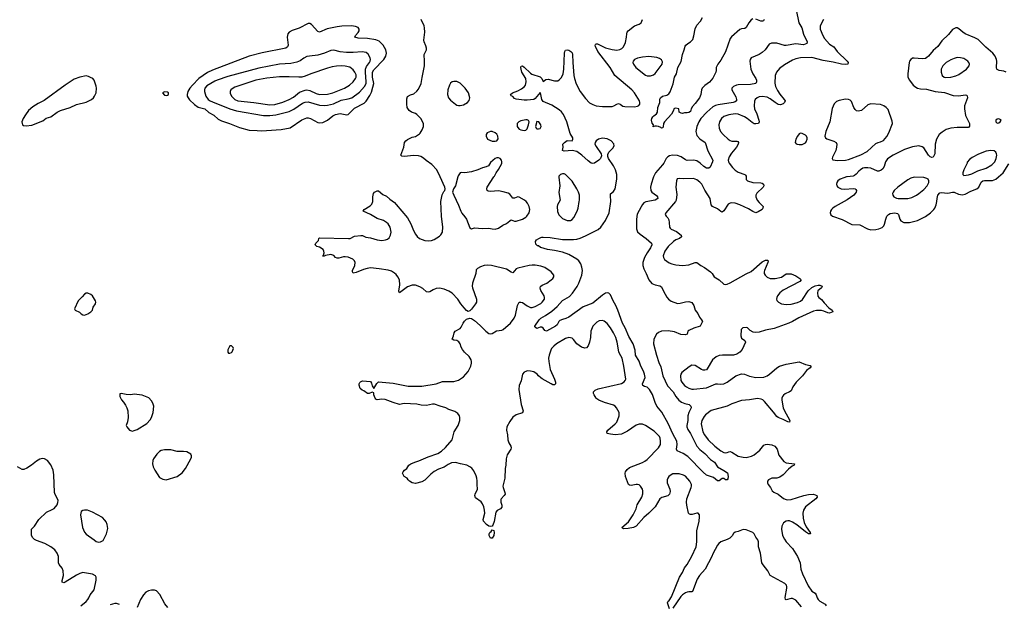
# Model space of a CAD drawing. Header units: inches. Extents: x 1449094 to 1618372, y 389908 to 534307.
# Tile 360 of 494: x 1543479 to 1555798, y 494650 to 501968. Entities that reach past the tile are written whole.
import ezdxf

# ---------------------------------------------------------------- set-up
doc = ezdxf.new("R2010")
doc.units = ezdxf.units.IN
doc.header["$MEASUREMENT"] = 0
for name, color, linetype in [('B5449', 7, 'Continuous'), ('B5459', 7, 'Continuous'), ('B5540', 7, 'Continuous'), ('B5550', 7, 'Continuous')]:
    doc.layers.add(name, color=color, linetype=linetype)

msp = doc.modelspace()

# ---------------------------------------------------------------- linework, layer by layer
at = {"layer": 'B5449', "color": 5}
for points, elevation in [([(1550000, 498881), (1549930, 498894), (1549890, 498896), (1549852, 498890), (1549710, 498859), (1549690, 498847), (1549650, 498801), (1549630, 498808), (1549570, 498844), (1549382, 498890), (1549330, 498894), (1549292, 498890), (1549244, 498876), (1549205, 498855), (1549190, 498837), (1549187, 498790), (1549144, 498670), (1549142, 498630), (1549146, 498610), (1549193, 498470), (1549194, 498430), (1549184, 498410), (1549130, 498344), (1549110, 498323), (1549090, 498316), (1549070, 498327), (1549040, 498360), (1549000, 498410), (1548960, 498470), (1548890, 498544), (1548850, 498569), (1548790, 498594), (1548730, 498605), (1548690, 498602), (1548652, 498588), (1548610, 498561), (1548590, 498556), (1548570, 498561), (1548522, 498602), (1548484, 498624), (1548430, 498643), (1548390, 498644), (1548330, 498624), (1548230, 498549), (1548222, 498570), (1548237, 498650), (1548229, 498710), (1548210, 498750), (1548190, 498777), (1548170, 498796), (1548130, 498820), (1548091, 498831), (1547978, 498850), (1547870, 498861), (1547826, 498854), (1547780, 498840), (1547690, 498802), (1547650, 498795), (1547643, 498810), (1547645, 498830), (1547671, 498889), (1547675, 498930), (1547670, 498950), (1547648, 498968), (1547590, 498993), (1547550, 499000), (1547530, 498999), (1547470, 498982), (1547450, 498983), (1547432, 498992), (1547410, 499016), (1547370, 499029), (1547304, 499016), (1547289, 499009), (1547269, 499009), (1547279, 499021), (1547287, 499050), (1547285, 499070), (1547275, 499090), (1547230, 499121), (1547198, 499130), (1547178, 499150), (1547186, 499170), (1547216, 499204), (1547222, 499230), (1547230, 499238), (1547593, 499227), (1547615, 499230), (1547670, 499258), (1547748, 499268), (1547770, 499265), (1547810, 499246), (1547870, 499238), (1547953, 499213), (1548010, 499204), (1548058, 499210), (1548080, 499220), (1548101, 499239), (1548119, 499270), (1548126, 499310), (1548115, 499370), (1548091, 499411), (1548070, 499429), (1548030, 499452), (1547950, 499479), (1547870, 499528), (1547775, 499570), (1547789, 499590), (1547864, 499636), (1547883, 499657), (1547898, 499690), (1547897, 499750), (1547906, 499794), (1547918, 499810), (1547950, 499826), (1547970, 499826), (1548021, 499781), (1548070, 499758), (1548110, 499722), (1548170, 499678), (1548190, 499656), (1548330, 499487), (1548373, 499413), (1548407, 499330), (1548430, 499285), (1548452, 499252), (1548480, 499230), (1548550, 499203), (1548590, 499199), (1548630, 499204), (1548663, 499217), (1548730, 499256), (1548750, 499274), (1548770, 499310), (1548775, 499370), (1548755, 499510), (1548747, 499693), (1548763, 499777), (1548785, 499816), (1548799, 499830), (1548804, 499850), (1548799, 499870), (1548740, 500000)], 580), ([(1548962, 500000), (1548931, 499890), (1548905, 499850), (1548896, 499810), (1548911, 499770), (1548970, 499646), (1548998, 499570), (1549010, 499547), (1549050, 499501), (1549068, 499470), (1549110, 499361), (1549130, 499351), (1549170, 499361), (1549270, 499354), (1549350, 499360), (1549392, 499350), (1549430, 499347), (1549470, 499359), (1549523, 499397), (1549570, 499418), (1549610, 499451), (1549630, 499461), (1549670, 499446), (1549690, 499446), (1549770, 499471), (1549810, 499494), (1549826, 499510), (1549853, 499550), (1549861, 499590), (1549853, 499630), (1549833, 499670), (1549816, 499690), (1549793, 499710), (1549730, 499744), (1549710, 499750), (1549670, 499732), (1549650, 499732), (1549610, 499785), (1549590, 499796), (1549530, 499814), (1549470, 499824), (1549370, 499817), (1549341, 499821), (1549326, 499830), (1549323, 499850), (1549329, 499870), (1549413, 500000)], 580), ([(1550000, 499116), (1549997, 499117), (1549970, 499135), (1549958, 499138), (1549936, 499156), (1549934, 499190), (1549945, 499210), (1549974, 499230), (1550000, 499240)], 560), ([(1550000, 498579), (1549994, 498590), (1549990, 498610), (1549994, 498626), (1550000, 498631)], 580), ([(1550000, 497486), (1549971, 497510), (1549952, 497532), (1549910, 497561), (1549870, 497570), (1549830, 497571), (1549810, 497566), (1549790, 497554), (1549772, 497530), (1549752, 497448), (1549729, 497390), (1549723, 497337), (1549753, 497150), (1549780, 497070), (1549770, 497047), (1549690, 497022), (1549650, 496993), (1549610, 496939), (1549575, 496870), (1549571, 496830), (1549583, 496770), (1549585, 496710), (1549601, 496670), (1549626, 496630), (1549628, 496610), (1549622, 496590), (1549579, 496521), (1549564, 496470), (1549562, 496390), (1549555, 496350), (1549547, 496230), (1549525, 496130), (1549526, 496110), (1549551, 496051), (1549552, 496030), (1549541, 496010), (1549503, 495970), (1549500, 495960), (1549500, 495930), (1549511, 495890), (1549510, 495865), (1549495, 495845), (1549455, 495825), (1549436, 495804), (1549415, 495685), (1549399, 495641), (1549390, 495629), (1549370, 495623), (1549350, 495629), (1549319, 495650), (1549281, 495690), (1549276, 495710), (1549300, 495790), (1549296, 495830), (1549285, 495870), (1549270, 495909), (1549254, 495934), (1549184, 495984), (1549173, 496010), (1549176, 496030), (1549205, 496090), (1549201, 496150), (1549204, 496196), (1549200, 496230), (1549190, 496259), (1549159, 496319), (1549134, 496354), (1549112, 496372), (1549072, 496390), (1548996, 496410), (1548930, 496423), (1548881, 496419), (1548839, 496401), (1548790, 496367), (1548718, 496342), (1548666, 496314), (1548622, 496278), (1548550, 496204), (1548510, 496185), (1548430, 496163), (1548388, 496170), (1548358, 496190), (1548338, 496210), (1548328, 496228), (1548288, 496250), (1548269, 496290), (1548279, 496310), (1548295, 496330), (1548324, 496350), (1548349, 496390), (1548374, 496410), (1548422, 496430), (1548475, 496445), (1548590, 496494), (1548710, 496538), (1548755, 496565), (1548808, 496612), (1548890, 496710), (1548917, 496810), (1548963, 496890), (1548987, 496950), (1548987, 496987), (1548981, 497010), (1548960, 497040), (1548924, 497064), (1548850, 497090), (1548810, 497111), (1548741, 497130), (1548670, 497156), (1548644, 497156), (1548570, 497140), (1548503, 497143), (1548450, 497156), (1548290, 497165), (1548230, 497152), (1548150, 497175), (1548050, 497215), (1548010, 497218), (1547950, 497210), (1547937, 497217), (1547926, 497230), (1547912, 497270), (1547910, 497295), (1547890, 497305), (1547853, 497287), (1547830, 497290), (1547784, 497324), (1547764, 497330), (1547741, 497350), (1547727, 497393), (1547726, 497410), (1547735, 497425), (1547745, 497435), (1547770, 497446), (1547870, 497439), (1547880, 497420), (1547890, 497385), (1547910, 497351), (1547948, 497412), (1547970, 497434), (1548150, 497418), (1548340, 497380), (1548510, 497379), (1548690, 497410), (1548770, 497440), (1548910, 497439), (1548970, 497455), (1549030, 497496), (1549090, 497566), (1549122, 497630), (1549132, 497670), (1549131, 497690), (1549126, 497710), (1549104, 497750), (1549046, 497806), (1549020, 497840), (1549004, 497870), (1548992, 497912), (1548975, 497935), (1548950, 497952), (1548910, 497957), (1548889, 497969), (1548907, 498010), (1548917, 498050), (1548929, 498070), (1548990, 498101), (1549003, 498117), (1549026, 498170), (1549045, 498195), (1549070, 498218), (1549110, 498233), (1549130, 498229), (1549170, 498204), (1549240, 498140), (1549310, 498067), (1549350, 498040), (1549370, 498037), (1549390, 498041), (1549445, 498075), (1549510, 498082), (1549530, 498090), (1549619, 498170), (1549666, 498230), (1549682, 498270), (1549708, 498392), (1549730, 498431), (1549750, 498432), (1549770, 498426), (1549830, 498384), (1549870, 498367), (1549890, 498367), (1549930, 498379), (1549990, 498409), (1550000, 498417)], 580), ([(1550000, 498118), (1549990, 498118), (1549950, 498104), (1549933, 498113), (1549924, 498124), (1549923, 498130), (1549979, 498210), (1550000, 498230)], 560), ([(1544244, 494630), (1544310, 494684), (1544333, 494710), (1544345, 494730), (1544359, 494770), (1544410, 494832), (1544434, 494954), (1544435, 494990), (1544428, 495008), (1544390, 495028), (1544290, 495042), (1544270, 495049), (1544230, 495035), (1544190, 495015), (1544050, 494925), (1544030, 494919), (1544010, 494928), (1544009, 494950), (1544026, 495010), (1544023, 495070), (1544010, 495102), (1543974, 495150), (1543965, 495170), (1543963, 495250), (1543949, 495290), (1543919, 495330), (1543869, 495370), (1543793, 495413), (1543690, 495450), (1543663, 495463), (1543642, 495482), (1543629, 495510), (1543625, 495570), (1543629, 495590), (1543665, 495630), (1543719, 495710), (1543815, 495805), (1543885, 495835), (1543910, 495850), (1543946, 495894), (1543956, 495924), (1543959, 495950), (1543954, 495970), (1543923, 496023), (1543915, 496050), (1543908, 496272), (1543899, 496330), (1543870, 496394), (1543827, 496450), (1543790, 496472), (1543766, 496474), (1543733, 496467), (1543690, 496441), (1543628, 496392), (1543567, 496353), (1543530, 496337), (1543510, 496338), (1543450, 496370)], 620), ([(1545334, 494610), (1545296, 494656), (1545233, 494773), (1545190, 494817), (1545167, 494827), (1545130, 494828), (1545090, 494820), (1545058, 494802), (1545028, 494770), (1544991, 494710), (1544950, 494609)], 620), ([(1544729, 494649), (1544690, 494661), (1544670, 494661), (1544610, 494645)], 620)]:
    msp.add_lwpolyline(points, dxfattribs=dict(at, elevation=elevation))
for points, elevation in [([(1544330, 498546), (1544310, 498546), (1544290, 498533), (1544262, 498498), (1544210, 498449), (1544165, 498350), (1544172, 498330), (1544228, 498308), (1544250, 498286), (1544270, 498275), (1544290, 498271), (1544330, 498286), (1544370, 498311), (1544389, 498330), (1544399, 498370), (1544426, 498410), (1544432, 498430), (1544426, 498450), (1544390, 498509), (1544370, 498529)], 620), ([(1546130, 497886), (1546110, 497886), (1546085, 497835), (1546085, 497805), (1546093, 497793), (1546110, 497792), (1546130, 497802), (1546138, 497810), (1546155, 497850), (1546150, 497866)], 620), ([(1544750, 497288), (1544734, 497286), (1544731, 497250), (1544751, 497210), (1544780, 497180), (1544804, 497144), (1544820, 497110), (1544831, 497070), (1544836, 496990), (1544827, 496933), (1544811, 496890), (1544818, 496870), (1544851, 496831), (1544890, 496818), (1544910, 496825), (1544950, 496836), (1545070, 496911), (1545110, 496959), (1545130, 496990), (1545150, 497050), (1545158, 497130), (1545147, 497167), (1545130, 497197), (1545093, 497233), (1545010, 497269), (1544910, 497279), (1544870, 497273), (1544810, 497274)], 620), ([(1545350, 496585), (1545290, 496583), (1545250, 496574), (1545230, 496564), (1545194, 496530), (1545154, 496470), (1545147, 496450), (1545141, 496410), (1545151, 496370), (1545171, 496330), (1545230, 496236), (1545270, 496216), (1545310, 496206), (1545450, 496251), (1545510, 496297), (1545552, 496350), (1545621, 496470), (1545629, 496490), (1545629, 496510), (1545619, 496530), (1545570, 496558), (1545530, 496563), (1545450, 496562), (1545370, 496584)], 620), ([(1544290, 495830), (1544270, 495824), (1544248, 495810), (1544240, 495770), (1544266, 495610), (1544290, 495551), (1544310, 495528), (1544410, 495455), (1544437, 495437), (1544470, 495426), (1544490, 495431), (1544522, 495450), (1544566, 495530), (1544583, 495597), (1544575, 495650), (1544561, 495681), (1544545, 495705), (1544515, 495735), (1544390, 495805), (1544327, 495827)], 620), ([(1549370, 495478), (1549355, 495510), (1549355, 495530), (1549362, 495550), (1549377, 495563), (1549390, 495582), (1549410, 495574), (1549416, 495550), (1549411, 495510), (1549390, 495478)], 580)]:
    msp.add_lwpolyline(points, close=True, dxfattribs=dict(at, elevation=elevation))
at = {"layer": 'B5459', "color": 5}
for points, elevation in [([(1551411, 500000), (1551378, 499910), (1551370, 499870), (1551377, 499830), (1551390, 499810), (1551445, 499765), (1551457, 499750), (1551462, 499730), (1551431, 499709), (1551314, 499686), (1551290, 499675), (1551270, 499654), (1551253, 499627), (1551206, 499534), (1551198, 499470), (1551195, 499375), (1551197, 499350), (1551210, 499314), (1551241, 499281), (1551318, 499230), (1551382, 499170), (1551388, 499150), (1551373, 499110), (1551329, 499051), (1551295, 498990), (1551276, 498930), (1551277, 498890), (1551286, 498850), (1551318, 498790), (1551350, 498710), (1551390, 498667), (1551430, 498648), (1551490, 498636), (1551510, 498623), (1551532, 498570), (1551577, 498496), (1551598, 498470), (1551630, 498446), (1551710, 498416), (1551741, 498419), (1551810, 498438), (1551850, 498441), (1551887, 498427), (1551915, 498390), (1551931, 498330), (1551962, 498290), (1551984, 498244), (1552011, 498210), (1552021, 498190), (1551991, 498130), (1551914, 498106), (1551850, 498079), (1551838, 498070), (1551830, 498030), (1551810, 498021), (1551753, 498027), (1551670, 498060), (1551592, 498072), (1551510, 498068), (1551470, 498052), (1551447, 498030), (1551414, 497970), (1551411, 497910), (1551447, 497770), (1551477, 497677), (1551501, 497621), (1551524, 497510), (1551585, 497386), (1551654, 497310), (1551690, 497250), (1551726, 497206), (1551759, 497179), (1551802, 497162), (1551856, 497150), (1551878, 497130), (1551880, 497110), (1551850, 497050), (1551839, 497010), (1551837, 496950), (1551826, 496890), (1551828, 496870), (1551839, 496839), (1551870, 496790), (1551950, 496628), (1551987, 496587), (1552050, 496539), (1552122, 496462), (1552171, 496430), (1552211, 496370), (1552290, 496326), (1552334, 496294), (1552342, 496250), (1552338, 496222), (1552330, 496209), (1552310, 496209), (1552290, 496223), (1552270, 496225), (1552230, 496194), (1552210, 496197), (1552159, 496239), (1552070, 496268), (1552030, 496302), (1551839, 496499), (1551779, 496539), (1551704, 496570), (1551698, 496590), (1551706, 496650), (1551701, 496690), (1551650, 496784), (1551594, 496914), (1551513, 497053), (1551450, 497132), (1551430, 497176), (1551396, 497276), (1551359, 497339), (1551330, 497366), (1551296, 497376), (1551275, 497390), (1551273, 497410), (1551303, 497490), (1551297, 497530), (1551283, 497570), (1551252, 497630), (1551230, 497695), (1551184, 497770), (1551180, 497830), (1551153, 497910), (1551101, 498001), (1551053, 498110), (1551020, 498170), (1550963, 498330), (1550937, 498390), (1550903, 498450), (1550870, 498523), (1550850, 498546), (1550830, 498550), (1550810, 498543), (1550770, 498518), (1550650, 498419), (1550530, 498372), (1550350, 498245), (1550314, 498226), (1550270, 498216), (1550239, 498201), (1550225, 498190), (1550202, 498150), (1550183, 498130), (1550071, 498070), (1550050, 498078), (1550030, 498108), (1550010, 498118), (1550000, 498118)], 560), ([(1550000, 499240), (1550010, 499244), (1550030, 499246), (1550117, 499243), (1550270, 499217), (1550410, 499216), (1550450, 499221), (1550490, 499234), (1550557, 499263), (1550718, 499342), (1550752, 499370), (1550810, 499453), (1550855, 499550), (1550877, 499690), (1550871, 499769), (1550873, 499787), (1550910, 499819), (1550930, 499850), (1550951, 499970), (1550952, 500000)], 560), ([(1550224, 500000), (1550223, 499997), (1550235, 499890), (1550224, 499804), (1550240, 499710), (1550206, 499650), (1550202, 499630), (1550206, 499566), (1550223, 499523), (1550270, 499481), (1550330, 499456), (1550370, 499456), (1550390, 499467), (1550412, 499490), (1550455, 499570), (1550466, 499610), (1550477, 499690), (1550485, 499710), (1550483, 499770), (1550469, 499810), (1550449, 499850), (1550390, 499945), (1550337, 500000)], 580), ([(1552568, 500000), (1552569, 499969), (1552587, 499950), (1552650, 499930), (1552750, 499926), (1552770, 499922), (1552785, 499910), (1552790, 499890), (1552781, 499870), (1552703, 499797), (1552689, 499770), (1552689, 499749), (1552707, 499707), (1552730, 499678), (1552781, 499630), (1552778, 499610), (1552767, 499593), (1552719, 499561), (1552690, 499550), (1552650, 499565), (1552598, 499598), (1552490, 499652), (1552430, 499673), (1552390, 499677), (1552367, 499673), (1552343, 499657), (1552290, 499573), (1552270, 499560), (1552250, 499565), (1552210, 499600), (1552149, 499629), (1552130, 499649), (1552117, 499730), (1552050, 499835), (1552013, 499910), (1551990, 499935), (1551950, 499964), (1551910, 499980), (1551790, 499977), (1551730, 499981), (1551706, 499974), (1551698, 499950), (1551689, 499870), (1551699, 499779), (1551693, 499707), (1551686, 499690), (1551564, 499550), (1551556, 499530), (1551567, 499510), (1551589, 499489), (1551601, 499461), (1551607, 499430), (1551609, 499370), (1551617, 499357), (1551630, 499345), (1551696, 499316), (1551756, 499270), (1551760, 499250), (1551734, 499230), (1551689, 499211), (1551658, 499190), (1551594, 499130), (1551549, 499070), (1551530, 499010), (1551532, 498990), (1551546, 498966), (1551604, 498924), (1551639, 498910), (1551690, 498898), (1551770, 498889), (1551850, 498898), (1551930, 498929), (1551950, 498927), (1552002, 498890), (1552046, 498866), (1552122, 498810), (1552144, 498790), (1552169, 498749), (1552232, 498712), (1552290, 498658), (1552310, 498653), (1552330, 498656), (1552370, 498674), (1552570, 498788), (1552630, 498817), (1552770, 498937), (1552810, 498956), (1552839, 498959), (1552845, 498950), (1552839, 498930), (1552798, 498830), (1552794, 498810), (1552795, 498790), (1552805, 498770), (1552830, 498744), (1552868, 498728), (1552930, 498726), (1553010, 498746), (1553070, 498785), (1553110, 498788), (1553130, 498785), (1553190, 498761), (1553241, 498730), (1553258, 498710), (1553241, 498690), (1553030, 498581), (1552990, 498550), (1552960, 498510), (1552950, 498490), (1552948, 498470), (1552953, 498453), (1552971, 498431), (1553010, 498413), (1553070, 498403), (1553130, 498407), (1553210, 498427), (1553250, 498446), (1553274, 498466), (1553346, 498574), (1553390, 498615), (1553430, 498637), (1553470, 498646), (1553490, 498645), (1553518, 498630), (1553511, 498610), (1553465, 498575), (1553459, 498550), (1553466, 498506), (1553477, 498490), (1553510, 498466), (1553543, 498423), (1553602, 498362), (1553643, 498330), (1553651, 498310), (1553610, 498294), (1553590, 498298), (1553540, 498320), (1553510, 498326), (1553450, 498326), (1553410, 498319), (1553226, 498234), (1553150, 498189), (1553102, 498170), (1552918, 498102), (1552810, 498082), (1552730, 498058), (1552690, 498053), (1552657, 498057), (1552618, 498078), (1552583, 498110), (1552570, 498115), (1552528, 498110), (1552507, 498090), (1552502, 498010), (1552510, 497983), (1552551, 497951), (1552559, 497930), (1552520, 497840), (1552490, 497806), (1552450, 497780), (1552411, 497770), (1552272, 497770), (1552230, 497763), (1552191, 497749), (1552146, 497710), (1552082, 497598), (1552070, 497586), (1552050, 497580), (1552030, 497581), (1552010, 497590), (1551930, 497638), (1551890, 497644), (1551857, 497623), (1551764, 497550), (1551751, 497530), (1551745, 497510), (1551753, 497450), (1551764, 497430), (1551798, 497390), (1551822, 497370), (1551850, 497354), (1551890, 497342), (1551910, 497343), (1552070, 497361), (1552190, 497409), (1552210, 497410), (1552250, 497404), (1552290, 497409), (1552332, 497430), (1552441, 497510), (1552510, 497533), (1552546, 497530), (1552610, 497506), (1552690, 497490), (1552790, 497495), (1552830, 497510), (1552862, 497530), (1552950, 497609), (1552984, 497630), (1553070, 497657), (1553230, 497685), (1553310, 497653), (1553370, 497639), (1553381, 497630), (1553367, 497610), (1553322, 497578), (1553273, 497510), (1553192, 497430), (1553152, 497370), (1553130, 497324), (1553110, 497308), (1553055, 497285), (1553034, 497266), (1553024, 497250), (1553016, 497230), (1553015, 497205), (1553030, 497110), (1553046, 497070), (1553090, 496998), (1553113, 496950), (1553112, 496928), (1553090, 496932), (1553030, 496965), (1552970, 496987), (1552950, 497000), (1552910, 497056), (1552799, 497190), (1552775, 497210), (1552758, 497218), (1552710, 497224), (1552610, 497209), (1552510, 497200), (1552390, 497159), (1552330, 497132), (1552130, 497076), (1552060, 497020), (1552041, 496999), (1552015, 496950), (1552005, 496910), (1552026, 496810), (1552048, 496770), (1552091, 496710), (1552178, 496630), (1552253, 496570), (1552290, 496549), (1552314, 496546), (1552330, 496549), (1552350, 496560), (1552370, 496563), (1552390, 496555), (1552470, 496503), (1552530, 496490), (1552570, 496489), (1552636, 496504), (1552670, 496520), (1552741, 496579), (1552790, 496641), (1552810, 496652), (1552830, 496654), (1552890, 496645), (1552927, 496630), (1552955, 496590), (1552977, 496517), (1553039, 496439), (1553070, 496422), (1553171, 496410), (1553167, 496390), (1553143, 496377), (1553098, 496342), (1553030, 496271), (1552990, 496240), (1552950, 496230), (1552890, 496229), (1552847, 496210), (1552837, 496190), (1552837, 496170), (1552845, 496150), (1552873, 496113), (1552895, 496070), (1552915, 496055), (1552970, 496030), (1553036, 495976), (1553070, 495961), (1553090, 495957), (1553130, 495960), (1553290, 496012), (1553350, 496025), (1553409, 496029), (1553451, 496010), (1553458, 495990), (1553439, 495970), (1553310, 495870), (1553287, 495830), (1553278, 495790), (1553282, 495730), (1553294, 495674), (1553321, 495621), (1553371, 495550), (1553372, 495530), (1553350, 495534), (1553310, 495558), (1553203, 495643), (1553150, 495677), (1553110, 495694), (1553090, 495696), (1553070, 495692), (1553036, 495670), (1553014, 495630), (1553010, 495590), (1553024, 495510), (1553046, 495466), (1553070, 495431), (1553146, 495350), (1553209, 495250), (1553243, 495170), (1553254, 495090), (1553272, 495030), (1553343, 494883), (1553390, 494816), (1553433, 494790), (1553446, 494770), (1553455, 494730), (1553469, 494709), (1553491, 494690), (1553556, 494650), (1553571, 494630)], 580), ([(1553825, 500000), (1553791, 499990), (1553745, 499970), (1553716, 499950), (1553702, 499930), (1553699, 499910), (1553704, 499890), (1553717, 499870), (1553730, 499862), (1553758, 499850), (1553794, 499846), (1553915, 499855), (1553930, 499851), (1553941, 499841), (1553948, 499830), (1553946, 499810), (1553934, 499790), (1553914, 499770), (1553830, 499711), (1553681, 499630), (1553654, 499610), (1553634, 499590), (1553623, 499570), (1553618, 499550), (1553627, 499527), (1553650, 499507), (1553768, 499468), (1553890, 499404), (1553990, 499398), (1554087, 499350), (1554130, 499338), (1554190, 499342), (1554230, 499349), (1554270, 499368), (1554290, 499389), (1554301, 499410), (1554315, 499470), (1554330, 499510), (1554349, 499531), (1554370, 499542), (1554430, 499551), (1554462, 499542), (1554475, 499530), (1554489, 499470), (1554502, 499450), (1554543, 499430), (1554610, 499429), (1554710, 499455), (1554814, 499506), (1554875, 499550), (1554915, 499590), (1554930, 499610), (1554947, 499650), (1554955, 499690), (1554956, 499730), (1554965, 499770), (1554990, 499799), (1555010, 499804), (1555090, 499795), (1555150, 499808), (1555170, 499807), (1555225, 499785), (1555250, 499779), (1555270, 499777), (1555310, 499782), (1555379, 499821), (1555456, 499850), (1555478, 499870), (1555507, 499933), (1555530, 499950), (1555550, 499956), (1555650, 499955), (1555690, 499970), (1555725, 500000)], 620), ([(1550000, 498230), (1550000, 498230), (1550057, 498263), (1550139, 498321), (1550202, 498378), (1550270, 498451), (1550356, 498504), (1550396, 498544), (1550452, 498628), (1550474, 498670), (1550512, 498768), (1550519, 498830), (1550514, 498870), (1550500, 498910), (1550475, 498950), (1550450, 498970), (1550350, 499027), (1550270, 499056), (1550170, 499078), (1550082, 499090), (1550000, 499116)], 560), ([(1550000, 498631), (1550015, 498645), (1550076, 498670), (1550129, 498710), (1550149, 498730), (1550161, 498750), (1550161, 498770), (1550129, 498810), (1550050, 498867), (1550010, 498880), (1550000, 498881)], 580), ([(1550000, 498417), (1550016, 498430), (1550047, 498470), (1550047, 498490), (1550040, 498510), (1550000, 498579)], 580), ([(1551610, 494594), (1551584, 494670), (1551594, 494690), (1551603, 494697), (1551635, 494745), (1551736, 494990), (1551772, 495048), (1551795, 495105), (1551830, 495150), (1551887, 495253), (1551941, 495370), (1551952, 495430), (1551953, 495570), (1551980, 495690), (1551986, 495746), (1551984, 495770), (1551969, 495789), (1551950, 495789), (1551892, 495772), (1551872, 495772), (1551858, 495778), (1551848, 495790), (1551827, 495890), (1551823, 495930), (1551828, 495972), (1551881, 496110), (1551885, 496130), (1551883, 496150), (1551864, 496190), (1551810, 496252), (1551786, 496266), (1551730, 496282), (1551650, 496282), (1551628, 496272), (1551602, 496250), (1551587, 496230), (1551579, 496210), (1551582, 496170), (1551615, 496090), (1551618, 496062), (1551610, 496029), (1551590, 496009), (1551512, 495988), (1551490, 495970), (1551430, 495870), (1551352, 495790), (1551290, 495735), (1551194, 495626), (1551157, 495610), (1551090, 495597), (1551036, 495596), (1551021, 495601), (1551012, 495610), (1551098, 495682), (1551155, 495770), (1551190, 495843), (1551203, 495897), (1551264, 495990), (1551274, 496034), (1551275, 496070), (1551270, 496090), (1551248, 496128), (1551230, 496144), (1551210, 496150), (1551190, 496150), (1551130, 496138), (1551110, 496141), (1551098, 496150), (1551057, 496250), (1551054, 496290), (1551060, 496310), (1551081, 496339), (1551110, 496364), (1551270, 496424), (1551300, 496440), (1551330, 496463), (1551473, 496610), (1551496, 496650), (1551498, 496690), (1551492, 496730), (1551482, 496750), (1551417, 496817), (1551310, 496887), (1551270, 496903), (1551230, 496905), (1551190, 496891), (1551084, 496816), (1551010, 496781), (1550930, 496771), (1550870, 496779), (1550829, 496790), (1550824, 496810), (1550838, 496830), (1550930, 496907), (1550950, 496930), (1550980, 497010), (1550980, 497050), (1550946, 497110), (1550930, 497130), (1550910, 497144), (1550797, 497177), (1550725, 497205), (1550700, 497220), (1550690, 497230), (1550666, 497270), (1550658, 497290), (1550659, 497310), (1550678, 497330), (1550715, 497345), (1551010, 497415), (1551044, 497436), (1551056, 497450), (1551061, 497470), (1551038, 497630), (1551015, 497730), (1551002, 497762), (1550982, 497790), (1550974, 497810), (1550953, 497930), (1550937, 497990), (1550910, 498047), (1550870, 498112), (1550830, 498163), (1550790, 498196), (1550770, 498203), (1550730, 498199), (1550699, 498181), (1550648, 498130), (1550623, 498070), (1550619, 497990), (1550609, 497930), (1550593, 497887), (1550570, 497860), (1550550, 497855), (1550510, 497870), (1550451, 497911), (1550410, 497964), (1550390, 497981), (1550350, 497990), (1550310, 497979), (1550195, 497910), (1550160, 497880), (1550134, 497850), (1550123, 497830), (1550104, 497770), (1550097, 497730), (1550098, 497690), (1550116, 497590), (1550170, 497469), (1550184, 497430), (1550184, 497410), (1550170, 497396), (1550150, 497398), (1550130, 497408), (1550014, 497474), (1550000, 497486)], 580), ([(1553259, 494619), (1553190, 494701), (1553150, 494721), (1553130, 494721), (1553070, 494704), (1553061, 494710), (1553057, 494737), (1553077, 494850), (1553078, 494870), (1553072, 494890), (1553052, 494912), (1552868, 495010), (1552841, 495070), (1552782, 495142), (1552764, 495170), (1552746, 495290), (1552722, 495370), (1552723, 495430), (1552715, 495455), (1552690, 495490), (1552670, 495533), (1552650, 495550), (1552570, 495582), (1552530, 495588), (1552470, 495561), (1552429, 495551), (1552410, 495536), (1552394, 495506), (1552363, 495477), (1552330, 495460), (1552250, 495430), (1552227, 495413), (1552210, 495390), (1552150, 495283), (1552140, 495250), (1552055, 495090), (1551984, 495010), (1551954, 494966), (1551897, 494810), (1551890, 494804), (1551850, 494808), (1551830, 494802), (1551810, 494795), (1551773, 494770), (1551751, 494749), (1551650, 494601)], 580)]:
    msp.add_lwpolyline(points, dxfattribs=dict(at, elevation=elevation))
at = {"layer": 'B5459', "color": 5, "elevation": 640}
msp.add_lwpolyline([(1554670, 499998), (1554630, 499984), (1554590, 499962), (1554467, 499870), (1554420, 499830), (1554406, 499810), (1554399, 499790), (1554402, 499770), (1554415, 499750), (1554450, 499734), (1554470, 499729), (1554530, 499729), (1554590, 499731), (1554639, 499741), (1554698, 499770), (1554727, 499790), (1554790, 499844), (1554831, 499890), (1554852, 499930), (1554853, 499950), (1554845, 499970), (1554830, 499981), (1554790, 499992)], close=True, dxfattribs=at)
at = {"layer": 'B5540', "color": 5}
for points, elevation in [([(1547110, 501921), (1547090, 501919), (1546977, 501863), (1546890, 501833), (1546852, 501810), (1546832, 501790), (1546825, 501750), (1546837, 501650), (1546830, 501626), (1546811, 501609), (1546511, 501551), (1546350, 501509), (1545890, 501336), (1545830, 501305), (1545722, 501230), (1545642, 501150), (1545609, 501110), (1545584, 501070), (1545575, 501030), (1545576, 501010), (1545585, 500990), (1545605, 500965), (1545665, 500905), (1545712, 500872), (1545795, 500850), (1545846, 500806), (1545910, 500771), (1545963, 500723), (1546003, 500703), (1546103, 500670), (1546230, 500616), (1546350, 500583), (1546450, 500582), (1546510, 500575), (1546690, 500589), (1546750, 500594), (1546865, 500615), (1547010, 500712), (1547070, 500740), (1547090, 500739), (1547119, 500730), (1547210, 500679), (1547235, 500675), (1547270, 500680), (1547330, 500708), (1547397, 500763), (1547430, 500781), (1547490, 500793), (1547550, 500779), (1547570, 500777), (1547590, 500782), (1547670, 500858), (1547790, 500924), (1547812, 500948), (1547860, 501020), (1547879, 501061), (1547899, 501121), (1547908, 501170), (1547892, 501250), (1547894, 501310), (1547910, 501338), (1548037, 501470), (1548060, 501510), (1548068, 501550), (1548062, 501590), (1548025, 501650), (1547977, 501697), (1547936, 501716), (1547830, 501731), (1547715, 501735), (1547672, 501750), (1547680, 501770), (1547713, 501807), (1547727, 501830), (1547726, 501850), (1547712, 501870), (1547682, 501882), (1547630, 501889), (1547510, 501885), (1547450, 501878), (1547326, 501854), (1547230, 501813), (1547210, 501821), (1547130, 501909)], 620), ([(1547410, 501585), (1547370, 501583), (1547291, 501549), (1547210, 501523), (1547107, 501513), (1547070, 501505), (1547033, 501487), (1546988, 501452), (1546946, 501434), (1546870, 501420), (1546731, 501409), (1546470, 501359), (1546084, 501256), (1545950, 501212), (1545921, 501199), (1545821, 501139), (1545797, 501110), (1545790, 501090), (1545790, 501070), (1545808, 501010), (1545837, 500970), (1545864, 500950), (1545890, 500938), (1546110, 500852), (1546190, 500828), (1546530, 500770), (1546610, 500769), (1546682, 500778), (1546850, 500820), (1546910, 500849), (1547016, 500924), (1547050, 500937), (1547090, 500939), (1547230, 500899), (1547290, 500892), (1547330, 500896), (1547406, 500914), (1547501, 500959), (1547590, 500975), (1547633, 500990), (1547730, 501060), (1547792, 501130), (1547813, 501167), (1547816, 501190), (1547804, 501310), (1547804, 501350), (1547818, 501382), (1547856, 501430), (1547865, 501450), (1547868, 501470), (1547862, 501490), (1547837, 501537), (1547815, 501555), (1547765, 501565), (1547650, 501557), (1547570, 501557), (1547490, 501566)], 640), ([(1547510, 501390), (1547444, 501384), (1547390, 501377), (1547330, 501361), (1547121, 501290), (1547050, 501260), (1547010, 501250), (1546970, 501248), (1546850, 501254), (1546730, 501251), (1546570, 501237), (1546434, 501210), (1546170, 501124), (1546136, 501104), (1546122, 501090), (1546113, 501070), (1546114, 501046), (1546130, 501010), (1546172, 500970), (1546210, 500950), (1546410, 500933), (1546610, 500901), (1546670, 500907), (1546770, 500935), (1546850, 500967), (1546903, 500997), (1546981, 501059), (1547050, 501086), (1547070, 501088), (1547110, 501083), (1547190, 501043), (1547230, 501033), (1547330, 501034), (1547397, 501050), (1547542, 501110), (1547605, 501150), (1547650, 501190), (1547679, 501230), (1547690, 501250), (1547690, 501278), (1547673, 501310), (1547650, 501340), (1547610, 501372), (1547550, 501387)], 660), ([(1544310, 501263), (1544230, 501250), (1544159, 501221), (1544050, 501149), (1543785, 500955), (1543710, 500918), (1543643, 500877), (1543590, 500830), (1543550, 500777), (1543521, 500730), (1543507, 500690), (1543513, 500653), (1543525, 500645), (1543559, 500639), (1543630, 500646), (1543770, 500703), (1543810, 500733), (1543870, 500752), (1543950, 500809), (1543990, 500832), (1544110, 500867), (1544190, 500907), (1544310, 500934), (1544377, 500970), (1544402, 500990), (1544417, 501010), (1544434, 501050), (1544439, 501110), (1544436, 501136), (1544411, 501211), (1544393, 501230), (1544366, 501246), (1544338, 501258)], 620), ([(1548910, 501195), (1548890, 501190), (1548870, 501174), (1548856, 501150), (1548836, 501090), (1548832, 501030), (1548845, 500990), (1548870, 500960), (1548930, 500911), (1548950, 500899), (1548970, 500892), (1548990, 500892), (1549030, 500901), (1549082, 500930), (1549104, 500956), (1549111, 500990), (1549094, 501050), (1549053, 501110), (1548990, 501171), (1548950, 501192)], 580), ([(1545290, 501065), (1545267, 501050), (1545290, 501024), (1545310, 501017), (1545330, 501021), (1545342, 501030), (1545341, 501050), (1545330, 501061)], 620), ([(1549830, 500714), (1549810, 500714), (1549750, 500701), (1549723, 500690), (1549705, 500670), (1549702, 500658), (1549704, 500630), (1549710, 500619), (1549730, 500599), (1549750, 500588), (1549790, 500581), (1549810, 500584), (1549830, 500600), (1549847, 500650), (1549852, 500690), (1549845, 500705)], 580), ([(1549370, 500569), (1549328, 500550), (1549316, 500530), (1549314, 500510), (1549334, 500474), (1549390, 500446), (1549430, 500445), (1549450, 500452), (1549464, 500476), (1549463, 500510), (1549450, 500533), (1549430, 500552), (1549390, 500567)], 580)]:
    msp.add_lwpolyline(points, close=True, dxfattribs=dict(at, elevation=elevation))
for points, elevation in [([(1548740, 500000), (1548700, 500090), (1548634, 500154), (1548564, 500204), (1548530, 500236), (1548496, 500256), (1548470, 500264), (1548410, 500268), (1548290, 500256), (1548261, 500261), (1548249, 500270), (1548284, 500370), (1548294, 500430), (1548309, 500450), (1548332, 500468), (1548390, 500495), (1548430, 500507), (1548481, 500539), (1548491, 500549), (1548513, 500587), (1548530, 500630), (1548530, 500670), (1548500, 500730), (1548450, 500779), (1548430, 500792), (1548382, 500810), (1548354, 500830), (1548327, 500867), (1548322, 500910), (1548322, 500978), (1548330, 501005), (1548370, 501026), (1548410, 501041), (1548450, 501071), (1548470, 501096), (1548503, 501170), (1548514, 501246), (1548543, 501390), (1548545, 501450), (1548541, 501530), (1548567, 501590), (1548569, 501610), (1548561, 501641), (1548538, 501690), (1548535, 501710), (1548548, 501810), (1548545, 501865), (1548540, 501890), (1548504, 501970)], 580), ([(1550000, 501033), (1549990, 501057), (1549930, 500982), (1549911, 500970), (1549830, 500962), (1549790, 500962), (1549690, 500974), (1549670, 500982), (1549650, 501008), (1549630, 501015), (1549619, 501030), (1549645, 501050), (1549710, 501075), (1549758, 501102), (1549794, 501130), (1549806, 501150), (1549815, 501190), (1549810, 501230), (1549763, 501310), (1549752, 501350), (1549750, 501370), (1549754, 501386), (1549770, 501388), (1549790, 501374), (1549870, 501297), (1549886, 501286), (1549992, 501252), (1550000, 501242)], 560), ([(1550000, 500646), (1549999, 500650), (1549974, 500690), (1549950, 500692), (1549933, 500630), (1549939, 500610), (1549950, 500601), (1549970, 500601), (1549990, 500607), (1550000, 500623)], 580), ([(1549413, 500000), (1549419, 500010), (1549439, 500050), (1549470, 500091), (1549512, 500168), (1549512, 500190), (1549506, 500210), (1549490, 500229), (1549470, 500239), (1549450, 500239), (1549430, 500229), (1549370, 500179), (1549343, 500137), (1549316, 500124), (1549270, 500115), (1549212, 500088), (1549130, 500063), (1549050, 500049), (1549010, 500053), (1548990, 500049), (1548966, 500014), (1548962, 500000)], 580)]:
    msp.add_lwpolyline(points, dxfattribs=dict(at, elevation=elevation))
at = {"layer": 'B5550', "color": 5}
for points, elevation in [([(1552650, 501979), (1552630, 501966), (1552600, 501930), (1552570, 501869), (1552550, 501858), (1552510, 501853), (1552490, 501844), (1552385, 501755), (1552369, 501730), (1552310, 501567), (1552250, 501459), (1552213, 501410), (1552195, 501370), (1552194, 501330), (1552188, 501310), (1552150, 501236), (1552110, 501187), (1552050, 501145), (1552018, 501110), (1552011, 501089), (1552002, 501030), (1551984, 500990), (1551930, 500917), (1551897, 500883), (1551879, 500850), (1551870, 500819), (1551850, 500806), (1551830, 500801), (1551797, 500803), (1551770, 500795), (1551756, 500796), (1551728, 500810), (1551726, 500850), (1551690, 500862), (1551670, 500857), (1551663, 500850), (1551659, 500830), (1551635, 500785), (1551545, 500690), (1551536, 500670), (1551530, 500626), (1551525, 500615), (1551510, 500609), (1551499, 500619), (1551472, 500632), (1551445, 500635), (1551425, 500635), (1551406, 500626), (1551408, 500650), (1551394, 500674), (1551384, 500710), (1551389, 500730), (1551401, 500750), (1551414, 500766), (1551446, 500790), (1551458, 500810), (1551462, 500870), (1551488, 500930), (1551488, 500972), (1551496, 500990), (1551521, 501010), (1551576, 501024), (1551601, 501039), (1551617, 501063), (1551654, 501166), (1551670, 501250), (1551698, 501290), (1551712, 501368), (1551755, 501445), (1551773, 501530), (1551794, 501590), (1551805, 501636), (1551814, 501650), (1551839, 501670), (1551871, 501689), (1551899, 501721), (1551915, 501765), (1551930, 501853), (1551950, 501899), (1551995, 501950), (1552023, 501997)], 540), ([(1553194, 502090), (1553228, 501930), (1553266, 501866), (1553285, 501785), (1553332, 501690), (1553327, 501670), (1553286, 501654), (1553190, 501664), (1553070, 501644), (1553046, 501646), (1552950, 501675), (1552885, 501675), (1552858, 501662), (1552807, 501590), (1552770, 501556), (1552730, 501532), (1552632, 501488), (1552617, 501470), (1552615, 501450), (1552627, 501350), (1552650, 501290), (1552689, 501230), (1552697, 501210), (1552699, 501190), (1552690, 501170), (1552623, 501157), (1552470, 501154), (1552447, 501150), (1552410, 501131), (1552390, 501110), (1552387, 501090), (1552440, 501000), (1552449, 500970), (1552447, 500950), (1552430, 500938), (1552407, 500930), (1552217, 500903), (1552185, 500895), (1552150, 500876), (1552076, 500810), (1552000, 500730), (1551975, 500690), (1551950, 500630), (1551940, 500570), (1551950, 500520), (1551990, 500476), (1552057, 500430), (1552090, 500328), (1552152, 500210), (1552148, 500190), (1552118, 500122), (1552102, 500110), (1552070, 500110), (1552038, 500130), (1551993, 500173), (1551950, 500200), (1551910, 500209), (1551830, 500203), (1551810, 500212), (1551756, 500250), (1551710, 500267), (1551648, 500272), (1551610, 500263), (1551587, 500253), (1551568, 500232), (1551537, 500170), (1551523, 500150), (1551435, 500050), (1551414, 500010), (1551411, 500000)], 560), ([(1550000, 501242), (1550010, 501230), (1550030, 501194), (1550063, 501217), (1550090, 501223), (1550170, 501202), (1550210, 501204), (1550230, 501213), (1550257, 501243), (1550279, 501290), (1550289, 501350), (1550295, 501550), (1550299, 501570), (1550310, 501586), (1550330, 501591), (1550350, 501587), (1550376, 501570), (1550390, 501551), (1550396, 501530), (1550400, 501430), (1550413, 501270), (1550421, 501230), (1550443, 501163), (1550493, 501070), (1550559, 500979), (1550610, 500927), (1550650, 500904), (1550690, 500890), (1550770, 500882), (1550890, 500882), (1550912, 500888), (1550950, 500912), (1550970, 500918), (1550990, 500910), (1551027, 500887), (1551050, 500881), (1551170, 500878), (1551210, 500884), (1551226, 500894), (1551237, 500910), (1551238, 500930), (1551234, 500950), (1551171, 501050), (1551137, 501090), (1550924, 501270), (1550867, 501370), (1550711, 501570), (1550684, 501630), (1550680, 501650), (1550683, 501657), (1550690, 501667), (1550710, 501666), (1550810, 501616), (1550893, 501593), (1550952, 501588), (1550987, 501593), (1551012, 501608), (1551032, 501628), (1551057, 501683), (1551073, 501747), (1551074, 501790), (1551079, 501810), (1551090, 501827), (1551171, 501889), (1551230, 501913), (1551255, 501930), (1551270, 501970)], 560), ([(1553536, 501970), (1553496, 501890), (1553494, 501850), (1553527, 501770), (1553549, 501730), (1553610, 501660), (1553666, 501626), (1553708, 501570), (1553832, 501450), (1553845, 501430), (1553841, 501410), (1553814, 501406), (1553762, 501410), (1553657, 501437), (1553530, 501457), (1553390, 501496), (1553249, 501491), (1553190, 501477), (1553150, 501461), (1553050, 501404), (1552984, 501356), (1552948, 501312), (1552932, 501270), (1552927, 501173), (1552937, 501130), (1552960, 501080), (1552990, 501034), (1553045, 500970), (1553057, 500950), (1553048, 500930), (1553030, 500914), (1552997, 500903), (1552970, 500908), (1552930, 500932), (1552870, 500977), (1552830, 500996), (1552770, 501005), (1552730, 501000), (1552705, 500990), (1552683, 500970), (1552673, 500947), (1552669, 500891), (1552673, 500850), (1552700, 500790), (1552727, 500710), (1552732, 500688), (1552724, 500670), (1552690, 500662), (1552670, 500666), (1552642, 500682), (1552582, 500730), (1552548, 500750), (1552470, 500783), (1552430, 500789), (1552350, 500778), (1552290, 500756), (1552260, 500730), (1552236, 500690), (1552227, 500650), (1552232, 500610), (1552249, 500570), (1552279, 500530), (1552343, 500470), (1552370, 500454), (1552390, 500449), (1552450, 500448), (1552463, 500443), (1552474, 500430), (1552470, 500410), (1552449, 500370), (1552385, 500295), (1552354, 500250), (1552344, 500210), (1552346, 500190), (1552355, 500170), (1552396, 500116), (1552430, 500085), (1552470, 500061), (1552550, 500030), (1552561, 500021), (1552568, 500010), (1552568, 500000)], 580), ([(1552794, 501970), (1552787, 501953), (1552772, 501948), (1552750, 501950), (1552690, 501976)], 540), ([(1555823, 501310), (1555790, 501325), (1555733, 501333), (1555710, 501344), (1555705, 501350), (1555702, 501370), (1555705, 501450), (1555700, 501470), (1555685, 501510), (1555653, 501550), (1555565, 501625), (1555470, 501718), (1555430, 501741), (1555310, 501790), (1555278, 501810), (1555230, 501855), (1555210, 501864), (1555190, 501864), (1555150, 501844), (1555098, 501782), (1555018, 501702), (1554966, 501634), (1554910, 501581), (1554850, 501510), (1554830, 501493), (1554810, 501482), (1554770, 501476), (1554670, 501487), (1554650, 501484), (1554627, 501470), (1554611, 501450), (1554606, 501430), (1554592, 501290), (1554593, 501250), (1554610, 501210), (1554659, 501150), (1554690, 501122), (1554710, 501110), (1554750, 501101), (1554824, 501096), (1554931, 501069), (1555050, 501055), (1555159, 501019), (1555230, 501016), (1555310, 501028), (1555324, 501024), (1555335, 501016), (1555337, 500990), (1555302, 500890), (1555300, 500850), (1555312, 500770), (1555319, 500750), (1555362, 500670), (1555364, 500636), (1555350, 500620), (1555330, 500616), (1555210, 500619), (1555130, 500610), (1555069, 500591), (1555019, 500561), (1554985, 500530), (1554948, 500470), (1554934, 500410), (1554928, 500290), (1554910, 500247), (1554890, 500242), (1554870, 500249), (1554850, 500272), (1554790, 500363), (1554770, 500378), (1554727, 500387), (1554650, 500377), (1554550, 500342), (1554406, 500270), (1554336, 500224), (1554311, 500189), (1554294, 500130), (1554279, 500101), (1554258, 500082), (1554230, 500073), (1554210, 500073), (1554128, 500108), (1554090, 500115), (1554050, 500114), (1554030, 500108), (1553999, 500090), (1553976, 500070), (1553946, 500034), (1553923, 500017), (1553909, 500011), (1553830, 500002), (1553825, 500000)], 620), ([(1550952, 500000), (1550952, 500030), (1550935, 500090), (1550910, 500138), (1550845, 500230), (1550837, 500257), (1550839, 500281), (1550849, 500310), (1550899, 500361), (1550915, 500390), (1550912, 500412), (1550879, 500450), (1550830, 500475), (1550770, 500484), (1550721, 500470), (1550691, 500450), (1550678, 500430), (1550675, 500410), (1550690, 500379), (1550756, 500290), (1550758, 500262), (1550744, 500230), (1550727, 500210), (1550670, 500172), (1550650, 500167), (1550630, 500172), (1550590, 500202), (1550513, 500273), (1550450, 500316), (1550390, 500329), (1550290, 500323), (1550270, 500329), (1550278, 500370), (1550275, 500410), (1550295, 500430), (1550330, 500454), (1550390, 500451), (1550401, 500470), (1550401, 500479), (1550401, 500490), (1550365, 500545), (1550326, 500690), (1550282, 500782), (1550256, 500816), (1550230, 500840), (1550137, 500897), (1550030, 500945), (1550012, 500970), (1550001, 501030), (1550000, 501033)], 560), ([(1550000, 500623), (1550004, 500630), (1550000, 500646)], 580), ([(1555725, 500000), (1555784, 500050), (1555855, 500165)], 620), ([(1550337, 500000), (1550310, 500029), (1550290, 500037), (1550270, 500039), (1550245, 500030), (1550226, 500010), (1550224, 500000)], 580)]:
    msp.add_lwpolyline(points, dxfattribs=dict(at, elevation=elevation))
for points, elevation in [([(1551350, 501505), (1551270, 501499), (1551210, 501486), (1551170, 501470), (1551156, 501450), (1551151, 501430), (1551157, 501410), (1551188, 501370), (1551310, 501275), (1551330, 501266), (1551370, 501266), (1551410, 501279), (1551430, 501295), (1551516, 501410), (1551521, 501441), (1551507, 501467), (1551483, 501483), (1551450, 501496)], 560), ([(1555210, 501494), (1555170, 501483), (1555130, 501466), (1555071, 501430), (1555048, 501410), (1555030, 501390), (1555010, 501350), (1555008, 501310), (1555022, 501270), (1555044, 501250), (1555064, 501244), (1555130, 501247), (1555190, 501265), (1555230, 501282), (1555325, 501350), (1555358, 501390), (1555364, 501410), (1555356, 501430), (1555341, 501450), (1555290, 501482), (1555250, 501492)], 640), ([(1553810, 500974), (1553730, 500956), (1553698, 500942), (1553670, 500915), (1553646, 500854), (1553617, 500690), (1553564, 500570), (1553553, 500510), (1553559, 500490), (1553576, 500476), (1553666, 500446), (1553695, 500430), (1553701, 500410), (1553699, 500370), (1553689, 500330), (1553648, 500248), (1553644, 500230), (1553654, 500214), (1553710, 500204), (1553810, 500209), (1553850, 500217), (1554004, 500276), (1554084, 500316), (1554190, 500416), (1554218, 500430), (1554250, 500437), (1554285, 500455), (1554330, 500506), (1554353, 500550), (1554401, 500670), (1554397, 500697), (1554345, 500845), (1554321, 500870), (1554289, 500890), (1554250, 500904), (1554130, 500916), (1554090, 500901), (1554010, 500830), (1553970, 500821), (1553950, 500825), (1553930, 500842), (1553914, 500870), (1553885, 500945), (1553870, 500961), (1553850, 500970)], 620), ([(1555730, 500728), (1555710, 500722), (1555692, 500710), (1555692, 500690), (1555710, 500672), (1555730, 500678), (1555748, 500690), (1555758, 500710), (1555755, 500715)], 640), ([(1553250, 500546), (1553230, 500537), (1553210, 500509), (1553190, 500470), (1553181, 500430), (1553193, 500413), (1553208, 500408), (1553230, 500404), (1553270, 500406), (1553310, 500428), (1553320, 500440), (1553332, 500470), (1553332, 500490), (1553322, 500510), (1553310, 500522), (1553270, 500544)], 620), ([(1555631, 500331), (1555570, 500321), (1555475, 500285), (1555396, 500244), (1555361, 500219), (1555335, 500184), (1555332, 500170), (1555291, 500090), (1555278, 500050), (1555280, 500030), (1555290, 500019), (1555350, 500026), (1555390, 500039), (1555465, 500075), (1555572, 500110), (1555641, 500150), (1555680, 500190), (1555698, 500230), (1555704, 500270), (1555702, 500290), (1555691, 500310), (1555670, 500324)], 640)]:
    msp.add_lwpolyline(points, close=True, dxfattribs=dict(at, elevation=elevation))

doc.saveas('drawing.dxf')
